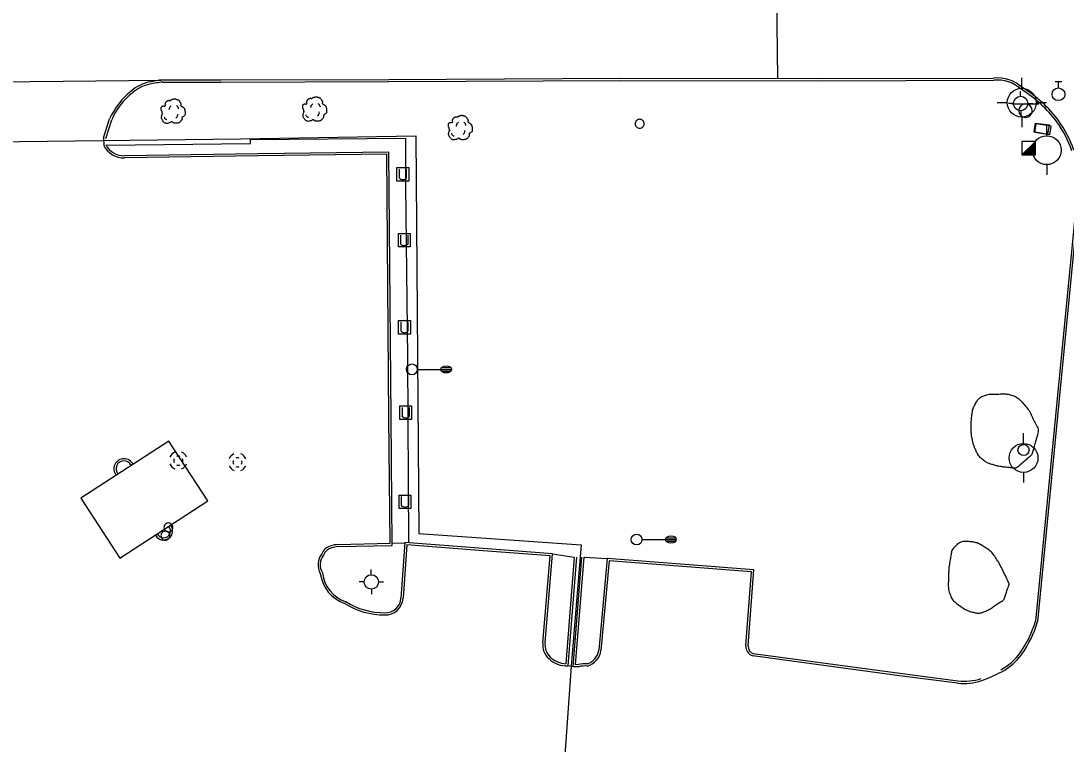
# Model space of a CAD drawing. Extents: x 2145380 to 2156929, y 139568 to 149130.
# Drawn here: x 2150417.9 to 2150707.4, y 146765.5 to 146965.7 of the extents above; entities that cross this region are included whole.
import ezdxf

# ---------------------------------------------------------------- set-up
doc = ezdxf.new("R2010")
doc.units = 0
for name, color, linetype in [('Default', 7, 'Continuous'), ('TOPO_Asphalt', 7, 'Continuous'), ('TOPO_Building', 7, 'Continuous'), ('TOPO_Concrete', 7, 'Continuous'), ('TOPO_Curb Back', 7, 'Continuous'), ('TOPO_DRAIN_Manhole', 7, 'Continuous'), ('TOPO_Fence', 7, 'Continuous'), ('TOPO_Light Pole', 7, 'Continuous'), ('TOPO_Misc', 7, 'Continuous'), ('TOPO_Power Pole', 7, 'Continuous'), ('TOPO_Sidewalk', 7, 'Continuous'), ('TOPO_Sign', 7, 'Continuous'), ('TOPO_Tree', 7, 'Continuous'), ('TOPO_Tree Line', 7, 'Continuous'), ('TOPO_Wall Freestanding', 7, 'Continuous'), ('TOPO_Water Fire Hydrant', 7, 'Continuous'), ('TOPO_Water Meter', 7, 'Continuous'), ('TOPO_Water Valve', 7, 'Continuous')]:
    doc.layers.add(name, color=color, linetype=linetype)

# ---------------------------------------------------------------- blocks, each defined once
blk = doc.blocks.new('FIRHYD')
at = {"layer": 'TOPO_Water Fire Hydrant'}
for p, q in [((-0.02, 10.16), (-0.03, 17.34)), ((10.16, 0.02), (17.34, 0.03)), ((-10.16, -0.02), (-17.34, -0.03)), ((0.02, -10.16), (0.03, -17.34))]:
    blk.add_line(p, q, dxfattribs=at)
blk.add_circle((0, 0), 10.16, dxfattribs=at)
blk = doc.blocks.new('MHEXST')
at = {"layer": 'TOPO_DRAIN_Manhole'}
for centre, radius, start, end in [((-0.1, 0.3), 12.7, 112.9748, 158.2636), ((-0.1, 0.1), 6.35, 157.9722, 204.161), ((-0.1, 0.1), 6.35, 66.1941, 113.691), ((-0.1, 0.3), 12.7, 22.0744, 68.6991), ((-0.1, 0.1), 6.35, 336.8023, 21.4046), ((-0.1, 0.3), 12.7, 202.6921, 248.1938), ((-0.1, 0.1), 6.35, 248.5791, 293.1995), ((-0.1, 0.3), 12.7, 291.7963, 337.3032)]:
    blk.add_arc(centre, radius, start, end, dxfattribs=at)
blk = doc.blocks.new('LP')
at = {"layer": 'TOPO_Light Pole'}
blk.add_line((3.81, 0), (20.32, 0), dxfattribs=at)
for points in [[(20.32, 0), (27.94, 0)], [(20.32, 0), (23.5, 0)], [(20.83, 1.27), (27.43, 1.27)], [(20.83, 1.27), (23.5, 1.27)], [(23.71, 1.27), (27.43, 1.27)], [(23.71, 0), (27.94, 0)], [(20.83, -1.27), (27.43, -1.27)], [(20.83, -1.27), (23.5, -1.27)], [(23.71, -1.27), (27.43, -1.27)]]:
    blk.add_lwpolyline(points, dxfattribs=at)
blk.add_circle((0, 0), 3.81, dxfattribs=at)
blk.add_ellipse((24.13, 0), major_axis=(3.81, 0), ratio=0.666667, dxfattribs=at)
blk = doc.blocks.new('POST')
at = {"layer": 'TOPO_Misc'}
for start, end in [(89.99996, 180.00004), (179.99996, 270.00004), (359.99996, 90.00004), (269.99996, 0.00004)]:
    blk.add_arc((-0.01, 0.03), 3.16, start, end, dxfattribs=at)
blk = doc.blocks.new('TREE')
at = {"layer": 'TOPO_Tree'}
for points in [[(-14.1, -0.4), (-14.2, 0.5), (-14.4, 1.4), (-14.6, 2.3), (-14.8, 3.2), (-15.5, 4), (-15.7, 4.9), (-15.8, 5.6), (-15.7, 6.3), (-15.7, 7), (-15.6, 7.9), (-15.7, 8.8), (-15.1, 9.7), (-14.6, 10.4), (-13.8, 10.5), (-13, 10.7), (-12.2, 11), (-11.1, 10), (-10.4, 10.7), (-9.4, 11.7), (-10.3, 13.3), (-9.8, 14.4), (-9.6, 15.1), (-9.3, 15.9), (-8.8, 16.5), (-8.2, 17.3), (-7.5, 17.7), (-6.7, 18.1), (-6.1, 18.4), (-5.6, 18.6), (-5.1, 18.7), (-4.5, 18.7), (-4, 18.5), (-3.5, 18.1)], [(-3.5, 17.6), (-3.1, 18.3), (-2.6, 18.8), (-1.9, 19.2), (-1, 19.7), (-0.2, 20), (0.7, 20.2), (1.6, 20.5), (2.5, 20.8), (3.4, 20.8), (4.1, 20.7), (4.8, 20.5), (5.5, 20.2), (6.4, 19.9), (7.3, 19.7), (8.2, 19.2), (9.4, 18.4), (10, 17.2), (10.8, 16), (11.2, 15.3), (11.6, 14.6), (11.9, 13.9), (12.2, 13.1), (11.4, 12), (11.9, 11.2), (12, 11), (12.2, 10.9), (12.4, 10.7), (12.9, 10.4), (13.5, 10), (14, 9.7), (14.7, 9.2), (15.4, 8.7), (16.1, 8.1), (16.7, 7.5), (16.9, 6.7), (17.1, 6), (17.6, 4.4), (17.7, 2.8), (17.7, 1.2), (17.7, -0.2), (17.8, -2.2), (16.6, -3), (15.5, -3.8), (14.3, -4.6), (13.2, -5.3)], [(13.2, -5.3), (13.3, -5.8), (13.4, -6.3), (13.4, -6.7), (13.8, -8.5), (12.2, -10), (10.8, -11.5), (10, -12.3), (9.1, -12.8), (8.2, -13.1), (6, -13.8), (3.3, -13.6), (1.3, -13.1), (0.5, -12.9), (-0.1, -11.4), (-0.8, -11.5), (-2, -11.6), (-3.3, -12.8), (-4.5, -13.1), (-6.1, -13.5), (-7.8, -14), (-9.3, -13.6), (-11.4, -13.1), (-12.8, -11.4), (-14.1, -9.4), (-15.3, -7.3), (-15.6, -5.1), (-15.1, -3), (-14.9, -1.9), (-13.9, -0.8), (-13.5, 0.1)], [(-4.2, 5.1), (-4.5, 6.1), (-4.3, 7.2), (-3.8, 8.2), (-3.3, 9.3), (-2.7, 10.3), (-1.6, 11)], [(5.9, 11.2), (6.5, 10.7), (7, 10.2), (7.4, 9.5), (7.9, 8.6), (8.3, 7.6), (8.5, 6.6)], [(-11.4, -4.5), (-11.5, -5.4), (-11, -6.3), (-10.1, -7.2), (-9.3, -8), (-8.5, -8.3), (-7.7, -8.1)], [(4.8, -6.3), (5.7, -5.7), (6.3, -4.9), (6.8, -3.9), (7.4, -2.8), (7.6, -1.7), (7.5, -0.6)]]:
    blk.add_open_spline(points, degree=3, dxfattribs=at)
blk = doc.blocks.new('POWPOL')
at = {"layer": 'TOPO_Power Pole'}
for p, q in [((0, 10.16), (0, 17.34)), ((0, -10.16), (0, -17.34))]:
    blk.add_line(p, q, dxfattribs=at)
blk.add_circle((0, 0), 10.16, dxfattribs=at)
blk = doc.blocks.new('WTRMTR')
at = {"layer": 'Default'}
blk.add_circle((0, 0), 3.89, dxfattribs=at)
blk = doc.blocks.new('WATVAL')
at = {"layer": 'Default'}
for p, q in [((-2.25, 9), (2.25, 9)), ((0, 4.5), (0, 9))]:
    blk.add_line(p, q, dxfattribs=at)
blk.add_circle((0, 0), 4.5, dxfattribs=at)

msp = doc.modelspace()

# ---------------------------------------------------------------- linework, layer by layer
at = {"layer": 'TOPO_Asphalt'}
for p, q in [((2150627.57, 146949.73), (2150627.3, 146975.96)), ((2150396.02, 146948.68), (2150456.84, 146949.32)), ((2150440.85, 146933.3), (2150440.88, 146931.16)), ((2150570.95, 146786.87), (2150569.46, 146787.18))]:
    msp.add_line(p, q, dxfattribs=at)
msp.add_arc((2150665.36, 146832.37), 52.72, 290.87, 297.3925, dxfattribs=at)
at = {"layer": 'TOPO_Building'}
msp.add_lwpolyline([(2150445.32, 146816.98), (2150469.72, 146832.82), (2150458.95, 146849.39), (2150434.55, 146833.55)], close=True, dxfattribs=at)
at = {"layer": 'TOPO_Concrete'}
for points in [[(2150698.84, 146937.34), (2150698.51, 146935.1), (2150702.43, 146934.3), (2150702.81, 146936.89)], [(2150698.72, 146934.86), (2150702.93, 146934.24), (2150703.27, 146936.55), (2150699.06, 146937.17), (2150698.72, 146934.86)], [(2150698.84, 146937.34), (2150702.81, 146936.89)]]:
    msp.add_lwpolyline(points, dxfattribs=at)
at = {"layer": 'TOPO_Curb Back'}
for points in [[(2150457.23, 146949.37), (2150473.41, 146949.35), (2150519.86, 146949.5), (2150583.93, 146949.8), (2150638.69, 146949.72), (2150687.37, 146949.85)], [(2150457.27, 146948.77), (2150473.41, 146948.75), (2150519.86, 146948.9), (2150583.93, 146949.2), (2150638.69, 146949.12), (2150687.4, 146949.25)], [(2150440.85, 146933.3), (2150442.52, 146938.54)], [(2150441.43, 146933.12), (2150443.08, 146938.33)], [(2150505.77, 146820.18), (2150520.81, 146820.53), (2150520.46, 146855.93), (2150519.85, 146929.39), (2150483.54, 146928.91), (2150446.61, 146928.35)], [(2150505.74, 146820.78), (2150520.21, 146821.11), (2150519.86, 146855.93), (2150519.25, 146928.78), (2150483.55, 146928.31), (2150446.62, 146927.75)], [(2150710.47, 146917.89), (2150709.46, 146907.47), (2150701.65, 146827.05), (2150698.97, 146799.53)], [(2150711.08, 146917.89), (2150710.06, 146907.42), (2150702.24, 146826.99), (2150699.56, 146799.42)], [(2150563.14, 146793.51), (2150565.21, 146818.16), (2150547.21, 146819.56), (2150524.27, 146821.29), (2150523.2, 146805.94)], [(2150562.54, 146793.58), (2150564.56, 146817.61), (2150547.16, 146818.96), (2150524.83, 146820.64), (2150523.8, 146805.9)], [(2150571.21, 146817.28), (2150568.9, 146787.77)], [(2150571.81, 146817.24), (2150569.46, 146787.18)], [(2150572.5, 146786.93), (2150570.95, 146786.87), (2150573.33, 146817.31)], [(2150572.4, 146787.53), (2150571.6, 146787.49), (2150573.93, 146817.26)], [(2150619.37, 146792.73), (2150620.98, 146813.74), (2150580.35, 146816.87), (2150578.01, 146791.5)], [(2150618.77, 146792.77), (2150620.33, 146813.19), (2150580.89, 146816.23), (2150578.61, 146791.42)], [(2150677.47, 146782.99), (2150661.39, 146785.04), (2150620.81, 146790.5)], [(2150677.4, 146782.39), (2150661.32, 146784.44), (2150620.67, 146789.92)]]:
    msp.add_lwpolyline(points, dxfattribs=at)
for centre, radius, start, end in [((2150688.42, 146939.61), 10.29, 47.0701, 95.8826), ((2150455.82, 146937.82), 11.19, 101.655, 130.9087), ((2150455.82, 146937.82), 10.59, 101.6725, 130.9801), ((2150464.63, 146891.82), 58.02, 97.3283, 101.0052), ((2150464.64, 146891.77), 57.47, 97.3678, 100.9994), ((2150688.42, 146939.61), 9.69, 46.7206, 96.0573), ((2150676.66, 146916.56), 35.89, 36.8571, 58.4487), ((2150461.13, 146930.33), 20.34, 128.4067, 156.2007), ((2150461.13, 146930.33), 19.74, 128.3686, 156.106), ((2150676.66, 146916.56), 35.29, 36.8697, 58.5474), ((2150677.87, 146918.58), 33.72, 19.6577, 35.3526), ((2150677.87, 146918.58), 33.12, 19.6691, 35.3389), ((2150446.51, 146934.09), 6.34, 207.4963, 270.9865), ((2150446.51, 146934.09), 5.74, 207.4975, 270.9914), ((2150446.49, 146841.72), 2.8, 25.7785, 220.2172), ((2150446.49, 146841.72), 2.2, 24.9066, 221.0897), ((2150457.45, 146824.56), 2.54, 207.4881, 38.5075), ((2150457.45, 146824.56), 1.94, 206.7472, 39.422), ((2150504.75, 146816.75), 3.76, 104.9023, 158.0905), ((2150504.75, 146816.75), 3.16, 104.5985, 159.5674), ((2150506.42, 146812.37), 8.43, 94.6275, 108.1814), ((2150506.41, 146812.38), 7.82, 94.749, 108.3167), ((2150505.17, 146815.15), 4.93, 142.4567, 209.365), ((2150505.17, 146815.15), 4.33, 141.352, 210.8861), ((2150510.97, 146814.03), 10.18, 187.3529, 251.0655), ((2150510.97, 146814.03), 9.58, 186.6413, 251.4598), ((2150518.74, 146822.43), 20.55, 238.2568, 269.929), ((2150518.91, 146806.16), 4.89, 267.4542, 356.9139), ((2150518.91, 146806.16), 4.29, 267.2871, 356.9761), ((2150518.74, 146822.43), 21.15, 238.4433, 269.8929), ((2150668.95, 146808.7), 31.39, 325.1272, 343.019), ((2150668.95, 146808.7), 31.99, 325.1194, 343.1277), ((2150567.51, 146792.91), 5.01, 172.2651, 228.0919), ((2150567.51, 146792.91), 4.41, 172.0709, 228.2332), ((2150573.26, 146792.29), 4.82, 288.2394, 350.5274), ((2150573.26, 146792.29), 5.42, 286.7875, 350.7688), ((2150621.59, 146792.59), 2.83, 176.4288, 251.052), ((2150621.59, 146792.59), 2.23, 176.5354, 249.6133), ((2150682.16, 146799.77), 15.45, 297.677, 324.2937), ((2150682.16, 146799.77), 16.05, 297.6769, 324.3094), ((2150569.13, 146794.33), 7.16, 226.0517, 272.6213), ((2150569.13, 146794.33), 6.56, 225.9579, 268.0105), ((2150574.08, 146781.46), 6.29, 83.7747, 105.4867), ((2150574.08, 146781.46), 5.69, 82.5287, 106.1692), ((2150679.08, 146798.61), 16.3, 264.0714, 288.0555), ((2150679.08, 146798.61), 15.7, 264.0971, 288.0552)]:
    msp.add_arc(centre, radius, start, end, dxfattribs=at)
at = {"layer": 'TOPO_Fence'}
msp.add_lwpolyline([(2150366.87, 146617.05), (2150365.27, 146703.88), (2150364.18, 146781.47), (2150363.07, 146845.39), (2150361.63, 146931.96), (2150409.8, 146932.2), (2150478.79, 146933.07), (2150527.31, 146933.85), (2150528.16, 146823.78), (2150573.12, 146820.64), (2150570.33, 146787.08), (2150568.49, 146761.18), (2150567.69, 146749.25)], dxfattribs=at)
at = {"layer": 'TOPO_Misc'}
for p, q in [((2150695.22, 146928.58), (2150698.96, 146932.33)), ((2150698.93, 146932.29), (2150698.96, 146932.29)), ((2150696.13, 146929.49), (2150698.97, 146929.49)), ((2150696.32, 146929.68), (2150698.97, 146929.68)), ((2150696.51, 146929.87), (2150698.97, 146929.87)), ((2150696.69, 146930.05), (2150698.96, 146930.05)), ((2150696.88, 146930.24), (2150698.96, 146930.24)), ((2150697.06, 146930.43), (2150698.96, 146930.43)), ((2150697.25, 146930.61), (2150698.96, 146930.61)), ((2150697.44, 146930.8), (2150698.96, 146930.8)), ((2150697.62, 146930.98), (2150698.96, 146930.98)), ((2150697.81, 146931.17), (2150698.96, 146931.17)), ((2150697.99, 146931.35), (2150698.96, 146931.35)), ((2150698.18, 146931.55), (2150698.96, 146931.55)), ((2150698.37, 146931.74), (2150698.96, 146931.74)), ((2150698.56, 146931.92), (2150698.96, 146931.92)), ((2150698.75, 146932.11), (2150698.96, 146932.11)), ((2150695.38, 146928.74), (2150698.97, 146928.74)), ((2150695.57, 146928.93), (2150698.97, 146928.93)), ((2150695.75, 146929.11), (2150698.97, 146929.11)), ((2150695.94, 146929.3), (2150698.97, 146929.3)), ((2150522.7, 146924.67), (2150522.7, 146922.26)), ((2150524.78, 146922.27), (2150524.78, 146924.68)), ((2150523.08, 146906.42), (2150523.08, 146904.02)), ((2150525.16, 146904.02), (2150525.16, 146906.43)), ((2150523.15, 146882.29), (2150523.15, 146879.89)), ((2150525.22, 146879.89), (2150525.22, 146882.3)), ((2150523.5, 146858.71), (2150523.5, 146856.3)), ((2150525.58, 146856.31), (2150525.58, 146858.72)), ((2150523.29, 146834.03), (2150523.29, 146831.62)), ((2150525.36, 146831.63), (2150525.36, 146834.03))]:
    msp.add_line(p, q, dxfattribs=at)
for points in [[(2150698.97, 146928.59), (2150698.96, 146932.33), (2150695.22, 146932.32), (2150695.22, 146928.58), (2150698.97, 146928.59)], [(2150522.11, 146921.35), (2150522.11, 146925.12), (2150525.37, 146925.12), (2150525.37, 146921.35), (2150522.11, 146921.35)], [(2150522.49, 146903.11), (2150522.49, 146906.87), (2150525.75, 146906.87), (2150525.75, 146903.11), (2150522.49, 146903.11)], [(2150522.56, 146878.98), (2150522.56, 146882.74), (2150525.82, 146882.74), (2150525.82, 146878.98), (2150522.56, 146878.98)], [(2150522.91, 146855.4), (2150522.91, 146859.16), (2150526.17, 146859.16), (2150526.17, 146855.4), (2150522.91, 146855.4)], [(2150522.7, 146830.71), (2150522.7, 146834.47), (2150525.96, 146834.47), (2150525.96, 146830.71), (2150522.7, 146830.71)]]:
    msp.add_lwpolyline(points, dxfattribs=at)
for centre in [(2150523.74, 146923.08), (2150524.12, 146904.84), (2150524.18, 146880.71), (2150524.53, 146857.13), (2150524.32, 146832.44)]:
    msp.add_arc(centre, 1.32, 218.3412, 322.0625, dxfattribs=at)
at = {"layer": 'TOPO_Sidewalk'}
msp.add_line((2150520.81, 146821.19), (2150524.26, 146821.17), dxfattribs=at)
msp.add_lwpolyline([(2150524.51, 146919.99), (2150525.05, 146872.49), (2150525.27, 146821.21)], dxfattribs=at)
at = {"layer": 'TOPO_Sign'}
for points in [[(2150692.44, 146942.69), (2150699.93, 146942.7)], [(2150696.19, 146942.69), (2150696.19, 146942.69)], [(2150694.32, 146940.82), (2150694.32, 146940.82)], [(2150696.19, 146938.95), (2150696.19, 146938.95)], [(2150698.05, 146940.82), (2150698.05, 146940.82)]]:
    msp.add_lwpolyline(points, dxfattribs=at)
for start, end in [(90, 180), (360, 90), (180, 270), (270, 0)]:
    msp.add_arc((2150696.19, 146940.82), 1.87, start, end, dxfattribs=at)
at = {"layer": 'TOPO_Tree Line'}
for points in [[(2150697.99, 146845.64), (2150698.51, 146847.53), (2150699.02, 146849.41), (2150699.54, 146851.3), (2150699.92, 146852.68), (2150699.04, 146854.06), (2150698.39, 146855.44), (2150697.6, 146857.14), (2150696.77, 146858.5), (2150695.51, 146859.89), (2150694.58, 146860.91), (2150693.61, 146861.74), (2150692.32, 146862.11), (2150691.06, 146862.47), (2150689.79, 146862.43), (2150688.53, 146862.42), (2150687.31, 146862.4), (2150686.09, 146862.4), (2150684.87, 146862.01), (2150683.84, 146861.67), (2150683.07, 146860.95), (2150682.49, 146860), (2150681.84, 146858.92), (2150681.53, 146857.84), (2150681.38, 146856.68), (2150681.19, 146855.18), (2150681.07, 146853.66), (2150681.16, 146852.16), (2150681.22, 146851.27), (2150681.34, 146850.38), (2150681.53, 146849.49), (2150681.72, 146848.6), (2150682.01, 146847.76), (2150682.4, 146846.92), (2150682.92, 146845.81), (2150683.58, 146844.86), (2150684.58, 146844.09), (2150685.43, 146843.43), (2150686.34, 146843.09), (2150687.34, 146842.8), (2150688.48, 146842.46), (2150689.62, 146842.26), (2150690.77, 146842.15), (2150691.98, 146842.03), (2150693.51, 146841.75), (2150694.45, 146842.56), (2150695.63, 146843.59), (2150696.81, 146844.62), (2150697.99, 146845.64)], [(2150691.7, 146809.88), (2150691.7, 146809.88), (2150691.33, 146808.75), (2150690.97, 146807.62), (2150690.61, 146806.49), (2150690.23, 146805.32), (2150688.92, 146804.74), (2150687.89, 146803.98), (2150686.85, 146803.22), (2150685.82, 146802.59), (2150684.65, 146802.12), (2150683.77, 146801.76), (2150682.74, 146801.76), (2150681.84, 146801.98), (2150680.44, 146802.32), (2150679.17, 146802.94), (2150677.92, 146803.88), (2150676.83, 146804.69), (2150675.87, 146805.45), (2150675.41, 146806.7), (2150674.77, 146808.42), (2150674.81, 146810.14), (2150674.87, 146811.86), (2150674.92, 146813.58), (2150675.08, 146815.3), (2150675.41, 146817.02), (2150675.65, 146818.28), (2150675.77, 146819.44), (2150676.97, 146820.49), (2150678.24, 146821.61), (2150679.58, 146821.66), (2150680.87, 146821.53), (2150681.98, 146821.42), (2150683.09, 146821.15), (2150684.18, 146820.49), (2150685.76, 146819.54), (2150686.98, 146818.57), (2150687.9, 146817.15), (2150688.69, 146815.94), (2150689.4, 146814.72), (2150690.01, 146813.44), (2150690.57, 146812.25), (2150691.13, 146811.07), (2150691.7, 146809.88)]]:
    msp.add_open_spline(points, degree=3, dxfattribs=at)
at = {"layer": 'TOPO_Wall Freestanding'}
for p, q in [((2150565.21, 146818.16), (2150571.21, 146817.28)), ((2150573.93, 146817.26), (2150580.35, 146816.87))]:
    msp.add_line(p, q, dxfattribs=at)
msp.add_lwpolyline([(2150441.51, 146931.25), (2150481.55, 146931.77), (2150481.57, 146932.85), (2150524.42, 146933.23), (2150524.51, 146919.99)], dxfattribs=at)

# ---------------------------------------------------------------- block references
at = {"layer": 'TOPO_DRAIN_Manhole', "xscale": 0.19685000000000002, "yscale": 0.19685000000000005}
for p in [(2150461.55, 146843.97), (2150477.95, 146843.49)]:
    msp.add_blockref('MHEXST', p, dxfattribs=at)
at = {"layer": 'TOPO_Light Pole', "xscale": 0.39370000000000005, "yscale": 0.3937000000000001}
for p in [(2150526.24, 146869.24), (2150588.48, 146822.15)]:
    msp.add_blockref('LP', p, dxfattribs=at)
at = {"layer": 'TOPO_Misc', "xscale": 0.39370000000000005, "yscale": 0.3937000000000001}
for p in [(2150589.32, 146937.2), (2150458.8, 146825.47), (2150457.98, 146823.22)]:
    msp.add_blockref('POST', p, dxfattribs=at)
at = {"layer": 'TOPO_Power Pole', "xscale": 0.39370000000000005, "yscale": 0.3937000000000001}
for p in [(2150702.07, 146929.9), (2150695.65, 146844.72)]:
    msp.add_blockref('POWPOL', p, dxfattribs=at)
at = {"layer": 'TOPO_Tree', "xscale": 0.19685000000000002, "yscale": 0.19685000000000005}
for p in [(2150459.91, 146940.03), (2150499.12, 146940.61), (2150539.45, 146935.48)]:
    msp.add_blockref('TREE', p, dxfattribs=at)
at = {"layer": 'TOPO_Water Fire Hydrant'}
for p, xscale, yscale in [((2150695.15, 146943.06), 0.39370000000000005, 0.3937000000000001), ((2150694.86, 146942.83), 0.19685000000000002, 0.19685000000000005), ((2150515, 146810.41), 0.19685000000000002, 0.19685000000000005)]:
    msp.add_blockref('FIRHYD', p, dxfattribs=dict(at, xscale=xscale, yscale=yscale))
at = {"layer": 'TOPO_Water Meter', "xscale": 0.39370000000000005, "yscale": 0.3937000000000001}
msp.add_blockref('WTRMTR', (2150695.65, 146846.92), dxfattribs=at)
at = {"layer": 'TOPO_Water Valve', "xscale": 0.39370000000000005, "yscale": 0.3937000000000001}
msp.add_blockref('WATVAL', (2150705.33, 146945.39), dxfattribs=at)

doc.saveas('drawing.dxf')
